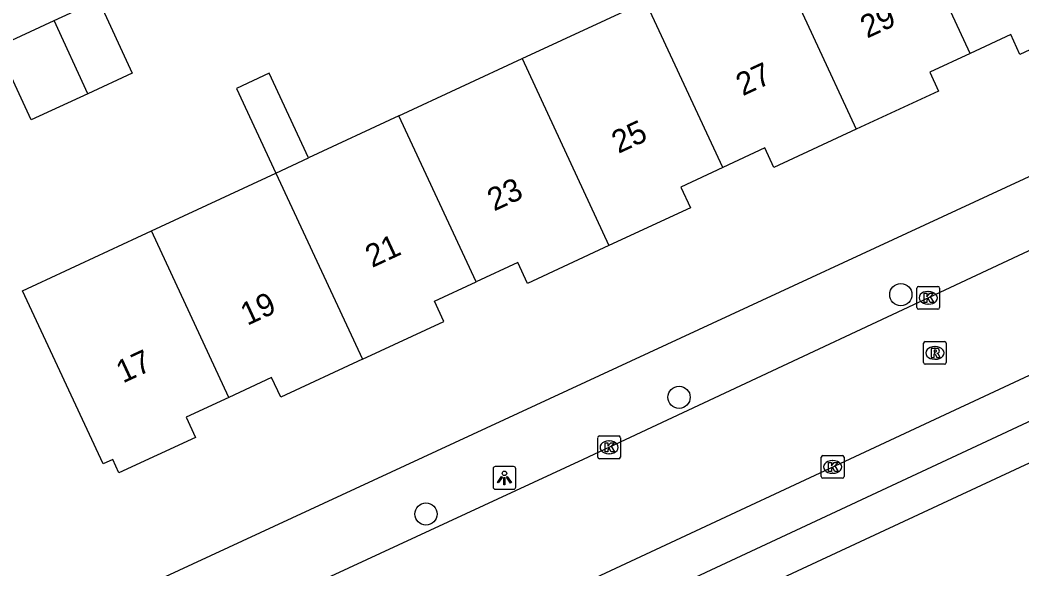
# Model space of a CAD drawing. Extents: x 160037 to 160839, y 385326 to 386441.
# Drawn here: x 160512.86 to 160556.96, y 386172.62 to 386196.78 of the extents above; entities that cross this region are included whole.
import ezdxf

# ---------------------------------------------------------------- set-up
doc = ezdxf.new("R2010")
doc.units = 0
for name, color, linetype in [('IMGEO_Boom', 7, 'Continuous'), ('IMGEO_Kolk', 7, 'Continuous'), ('IMGEO_Lichtpunt', 7, 'Continuous'), ('IMGEO_Pand', 7, 'Continuous'), ('IMGEO_Pand_nummerreeks', 7, 'Continuous'), ('IMGEO_Rijbaan_lokaal_open', 7, 'Continuous'), ('IMGEO_Rioolput', 7, 'Continuous'), ('IMGEO_Voetpad_open', 7, 'Continuous')]:
    doc.layers.add(name, color=color, linetype=linetype)

msp = doc.modelspace()

# ---------------------------------------------------------------- linework, layer by layer
at = {"layer": 'IMGEO_Boom'}
for centre in [(160551.633, 386184.689), (160541.873, 386180.172), (160530.73, 386175.032)]:
    msp.add_circle(centre, 0.489, dxfattribs=at)
at = {"layer": 'IMGEO_Kolk'}
for p, q in [((160552.338, 386184.122), (160552.338, 386184.974)), ((160552.413, 386185.048), (160553.265, 386185.048)), ((160553.339, 386184.974), (160553.339, 386184.122)), ((160552.826, 386184.828), (160552.851, 386184.828)), ((160553.265, 386184.048), (160552.413, 386184.048)), ((160552.849, 386184.268), (160552.824, 386184.268)), ((160538.291, 386177.542), (160538.291, 386178.394)), ((160538.366, 386178.468), (160539.218, 386178.468)), ((160539.292, 386178.394), (160539.292, 386177.542)), ((160538.779, 386178.248), (160538.804, 386178.248)), ((160539.218, 386177.468), (160538.366, 386177.468)), ((160538.802, 386177.688), (160538.777, 386177.688)), ((160548.131, 386176.681), (160548.131, 386177.533)), ((160548.206, 386177.607), (160549.058, 386177.607)), ((160549.132, 386177.533), (160549.132, 386176.681)), ((160548.619, 386177.387), (160548.644, 386177.387)), ((160549.058, 386176.607), (160548.206, 386176.607)), ((160548.642, 386176.827), (160548.617, 386176.827))]:
    msp.add_line(p, q, dxfattribs=at)
for points in [[(160552.338, 386184.122), (160552.338, 386184.974)], [(160552.413, 386185.048), (160553.265, 386185.048)], [(160553.339, 386184.974), (160553.339, 386184.122)], [(160552.659, 386184.748), (160552.782, 386184.748), (160552.782, 386184.597), (160552.912, 386184.748), (160553.076, 386184.748), (160552.93, 386184.597), (160553.083, 386184.348), (160552.931, 386184.348), (160552.846, 386184.512), (160552.782, 386184.445), (160552.782, 386184.348), (160552.659, 386184.348), (160552.659, 386184.748)], [(160553.265, 386184.048), (160552.413, 386184.048)], [(160538.291, 386177.542), (160538.291, 386178.394)], [(160538.366, 386178.468), (160539.218, 386178.468)], [(160539.292, 386178.394), (160539.292, 386177.542)], [(160538.612, 386178.168), (160538.735, 386178.168), (160538.735, 386178.017), (160538.865, 386178.168), (160539.029, 386178.168), (160538.883, 386178.017), (160539.036, 386177.768), (160538.884, 386177.768), (160538.799, 386177.932), (160538.735, 386177.865), (160538.735, 386177.768), (160538.612, 386177.768), (160538.612, 386178.168)], [(160539.218, 386177.468), (160538.366, 386177.468)], [(160548.131, 386176.681), (160548.131, 386177.533)], [(160548.206, 386177.607), (160549.058, 386177.607)], [(160549.132, 386177.533), (160549.132, 386176.681)], [(160548.452, 386177.307), (160548.575, 386177.307), (160548.575, 386177.156), (160548.705, 386177.307), (160548.869, 386177.307), (160548.723, 386177.156), (160548.876, 386176.907), (160548.724, 386176.907), (160548.639, 386177.071), (160548.575, 386177.004), (160548.575, 386176.907), (160548.452, 386176.907), (160548.452, 386177.307)], [(160549.058, 386176.607), (160548.206, 386176.607)]]:
    msp.add_lwpolyline(points, dxfattribs=at)
for centre, start, end in [((160552.415, 386184.972), 91.552, 178.448), ((160552.415, 386184.972), 91.552, 178.448), ((160553.263, 386184.972), 1.552, 88.448), ((160553.263, 386184.972), 1.552, 88.448), ((160552.415, 386184.124), 181.552, 268.448), ((160552.415, 386184.124), 181.552, 268.448), ((160553.263, 386184.124), 271.552, 358.448), ((160553.263, 386184.124), 271.552, 358.448), ((160538.368, 386178.392), 91.552, 178.448), ((160538.368, 386178.392), 91.552, 178.448), ((160539.216, 386178.392), 1.552, 88.448), ((160539.216, 386178.392), 1.552, 88.448), ((160538.368, 386177.544), 181.552, 268.448), ((160538.368, 386177.544), 181.552, 268.448), ((160539.216, 386177.544), 271.552, 358.448), ((160539.216, 386177.544), 271.552, 358.448), ((160548.208, 386177.531), 91.552, 178.448), ((160548.208, 386177.531), 91.552, 178.448), ((160549.056, 386177.531), 1.552, 88.448), ((160549.056, 386177.531), 1.552, 88.448), ((160548.208, 386176.683), 181.552, 268.448), ((160548.208, 386176.683), 181.552, 268.448), ((160549.056, 386176.683), 271.552, 358.448), ((160549.056, 386176.683), 271.552, 358.448)]:
    msp.add_arc(centre, 0.0765, start, end, dxfattribs=at)
for centre, major_axis, ratio, start_param, end_param in [((160552.825, 386184.548), (-0.387, 0.002), 0.722429, 4.712389, 7.853982), ((160552.85, 386184.548), (-0.39, 0.002), 0.717154, 1.570796, 4.712389), ((160538.778, 386177.968), (-0.387, 0.002), 0.722429, 4.712389, 7.853982), ((160538.803, 386177.968), (-0.39, 0.002), 0.717154, 1.570796, 4.712389), ((160548.618, 386177.107), (-0.387, 0.002), 0.722429, 4.712389, 7.853982), ((160548.643, 386177.107), (-0.39, 0.002), 0.717154, 1.570796, 4.712389)]:
    msp.add_ellipse(centre, major_axis=major_axis, ratio=ratio, start_param=start_param, end_param=end_param, dxfattribs=at)
at = {"layer": 'IMGEO_Lichtpunt'}
for p, q in [((160533.685, 386177.025), (160533.685, 386176.218)), ((160533.685, 386177.025), (160533.685, 386176.218)), ((160534.587, 386177.12), (160533.779, 386177.12)), ((160534.587, 386177.12), (160533.779, 386177.12)), ((160534.681, 386176.218), (160534.681, 386177.025)), ((160534.681, 386176.218), (160534.681, 386177.025)), ((160533.779, 386176.124), (160534.587, 386176.124)), ((160533.779, 386176.124), (160534.587, 386176.124))]:
    msp.add_line(p, q, dxfattribs=at)
for points in [[(160534.059, 386176.689), (160534.098, 386176.661), (160533.91, 386176.399), (160533.872, 386176.426), (160534.059, 386176.689)], [(160534.161, 386176.641), (160534.208, 386176.641), (160534.208, 386176.319), (160534.161, 386176.319), (160534.161, 386176.641)], [(160534.271, 386176.661), (160534.309, 386176.688), (160534.496, 386176.426), (160534.457, 386176.398), (160534.271, 386176.661)]]:
    msp.add_lwpolyline(points, dxfattribs=at)
msp.add_circle((160534.184, 386176.823), 0.0994, dxfattribs=at)
for centre, start, end in [((160533.779, 386177.025), 90, 180), ((160533.779, 386177.025), 90, 180), ((160534.587, 386177.025), 0, 90), ((160534.587, 386177.025), 0, 90), ((160533.779, 386176.218), 180, 270), ((160533.779, 386176.218), 180, 270), ((160534.587, 386176.218), 270, 0), ((160534.587, 386176.218), 270, 360)]:
    msp.add_arc(centre, 0.0946, start, end, dxfattribs=at)
at = {"layer": 'IMGEO_Pand'}
for points in [[(160554.688, 386195.307), (160551.279, 386202.65)], [(160545.874, 386200.139), (160549.665, 386191.97)], [(160514.358, 386196.749), (160516.314, 386197.653), (160517.8, 386194.437), (160515.85, 386193.535)], [(160534.97, 386195.076), (160540.396, 386197.596)], [(160543.795, 386190.284), (160540.396, 386197.596)], [(160560.492, 386196.94), (160556.876, 386195.26), (160556.47, 386196.135), (160554.688, 386195.307)], [(160515.85, 386193.535), (160513.35, 386192.38), (160511.863, 386195.596), (160514.358, 386196.749)], [(160515.85, 386193.535), (160514.358, 386196.749)], [(160529.543, 386192.555), (160534.97, 386195.076)], [(160534.97, 386195.076), (160538.785, 386186.848)], [(160554.688, 386195.307), (160552.903, 386194.478), (160553.286, 386193.652), (160549.665, 386191.97)], [(160525.567, 386190.709), (160523.835, 386194.437), (160522.391, 386193.766), (160524.123, 386190.038)], [(160529.543, 386192.555), (160525.567, 386190.709)], [(160532.942, 386185.246), (160529.543, 386192.555)], [(160549.665, 386191.97), (160546.044, 386190.289), (160545.646, 386191.144), (160543.795, 386190.284)], [(160524.123, 386190.038), (160525.567, 386190.709)], [(160543.795, 386190.284), (160541.945, 386189.425), (160542.369, 386188.512), (160538.785, 386186.848)], [(160518.652, 386187.497), (160524.123, 386190.038)], [(160524.123, 386190.038), (160527.93, 386181.842)], [(160522.055, 386180.165), (160520.17, 386179.29), (160520.579, 386178.408), (160517.213, 386176.844), (160516.94, 386177.432), (160516.519, 386177.236), (160514.413, 386181.771), (160512.977, 386184.862), (160518.652, 386187.497)], [(160522.055, 386180.165), (160518.652, 386187.497)], [(160538.785, 386186.848), (160535.201, 386185.183), (160534.776, 386186.098), (160532.942, 386185.246)], [(160527.93, 386181.842), (160531.522, 386183.511), (160531.111, 386184.396), (160532.942, 386185.246)], [(160527.93, 386181.842), (160524.34, 386180.175), (160523.938, 386181.04), (160522.055, 386180.165)]]:
    msp.add_lwpolyline(points, dxfattribs=at)
at = {"layer": 'IMGEO_Rijbaan_lokaal_open'}
for points in [[(160584.496, 386199.23), (160578.3, 386196.35), (160560.025, 386187.912), (160537.655, 386177.434), (160513.219, 386166.121), (160500, 386159.992), (160493.941, 386157.182), (160472.422, 386147.141), (160446.399, 386135.166), (160443.987, 386134.037)], [(160521.373, 386164.418), (160532.299, 386169.487), (160558.832, 386181.867), (160575.191, 386189.569)]]:
    msp.add_lwpolyline(points, dxfattribs=at)
at = {"layer": 'IMGEO_Rioolput'}
for p, q in [((160552.633, 386181.7), (160552.633, 386182.552)), ((160552.708, 386182.626), (160553.56, 386182.626)), ((160553.121, 386182.406), (160553.146, 386182.406)), ((160553.634, 386182.552), (160553.634, 386181.7)), ((160553.144, 386181.846), (160553.119, 386181.846)), ((160553.56, 386181.626), (160552.708, 386181.626))]:
    msp.add_line(p, q, dxfattribs=at)
for points in [[(160552.633, 386181.7), (160552.633, 386182.552)], [(160552.708, 386182.626), (160553.56, 386182.626)], [(160553.222, 386182.324), (160552.97, 386182.326), (160552.97, 386181.926)], [(160553.634, 386182.552), (160553.634, 386181.7)], [(160552.97, 386181.926), (160553.094, 386181.926), (160553.094, 386182.088), (160553.105, 386182.088)], [(160553.148, 386182.245), (160553.094, 386182.245), (160553.094, 386182.164)], [(160553.094, 386182.164), (160553.146, 386182.164)], [(160553.152, 386182.059), (160553.223, 386181.926), (160553.363, 386181.926), (160553.298, 386182.052)], [(160553.56, 386181.626), (160552.708, 386181.626)]]:
    msp.add_lwpolyline(points, dxfattribs=at)
for centre, radius, start, end in [((160552.71, 386182.55), 0.0765, 91.552, 178.448), ((160552.71, 386182.55), 0.0765, 91.552, 178.448), ((160553.221, 386182.214), 0.109, 350.3612, 89.416), ((160553.558, 386182.55), 0.0765, 1.552, 88.448), ((160553.558, 386182.55), 0.0765, 1.552, 88.448), ((160553.104, 386182.035), 0.0533, 26.0293, 88.6989), ((160553.13, 386182.353), 0.19, 274.7715, 282.9687), ((160553.154, 386182.149), 0.0964, 77.0061, 93.1865), ((160553.168, 386182.206), 0.0378, 276.6634, 79.6772), ((160553.219, 386182.214), 0.112, 277.5842, 350.9817), ((160553.203, 386181.999), 0.108, 29.5134, 73.7905), ((160552.71, 386181.702), 0.0765, 181.552, 268.448), ((160552.71, 386181.702), 0.0765, 181.552, 268.448), ((160553.558, 386181.702), 0.0765, 271.552, 358.448), ((160553.558, 386181.702), 0.0765, 271.552, 358.448)]:
    msp.add_arc(centre, radius, start, end, dxfattribs=at)
for centre, major_axis, ratio, start_param, end_param in [((160553.12, 386182.126), (-0.387, 0.002), 0.722429, 4.712389, 7.853982), ((160553.145, 386182.126), (-0.39, 0.002), 0.717154, 1.570796, 4.712389)]:
    msp.add_ellipse(centre, major_axis=major_axis, ratio=ratio, start_param=start_param, end_param=end_param, dxfattribs=at)
at = {"layer": 'IMGEO_Voetpad_open'}
for points in [[(160584.098, 386202.311), (160512.693, 386169.234)], [(160573.881, 386186.751), (160559.611, 386180.186), (160533.08, 386167.807), (160524.816, 386163.973), (160524.385, 386163.756)], [(160522.401, 386161.045), (160577.093, 386186.506)]]:
    msp.add_lwpolyline(points, dxfattribs=at)

# ---------------------------------------------------------------- texts
at = {"layer": 'IMGEO_Pand_nummerreeks'}
for s, rotation, p in [('29', 24.8641, (160550.148, 386195.955)), ('27', 24.8641, (160544.675, 386193.419)), ('25', 24.8641, (160539.202, 386190.883)), ('23', 24.8641, (160533.729, 386188.346)), ('21', 24.8664, (160528.357, 386185.858)), ('19', 24.8641, (160522.864, 386183.312)), ('17', 24.8641, (160517.391, 386180.776))]:
    msp.add_text(s, height=1, rotation=rotation, dxfattribs=at).set_placement(p)

doc.saveas('drawing.dxf')
